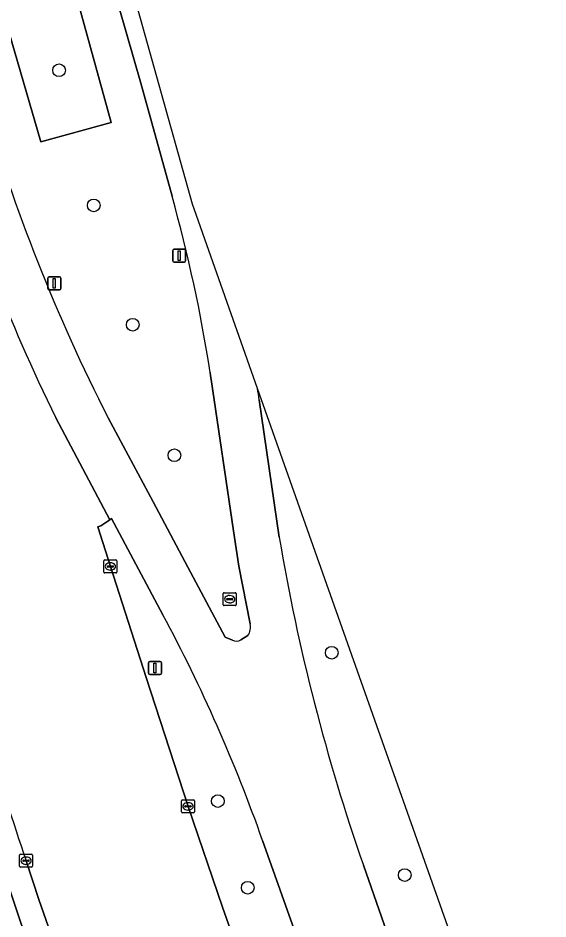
# Model space of a CAD drawing. Extents: x 158455 to 159797, y 387218 to 388672.
# Drawn here: x 159750.6 to 159791.4, y 387817.2 to 387886.6 of the extents above; entities that cross this region are included whole.
import ezdxf

# ---------------------------------------------------------------- set-up
doc = ezdxf.new("R2010")
doc.units = 0
for name, color, linetype in [('IMGEO_Berm_groen', 7, 'Continuous'), ('IMGEO_Boom', 7, 'Continuous'), ('IMGEO_Fietspad_gesloten', 7, 'Continuous'), ('IMGEO_Kolk', 7, 'Continuous'), ('IMGEO_Lichtmast', 7, 'Continuous'), ('IMGEO_OVBaan_gesloten', 7, 'Continuous'), ('IMGEO_Rijbaan_regionaal_gesloten', 7, 'Continuous'), ('IMGEO_Rioolput', 7, 'Continuous')]:
    doc.layers.add(name, color=color, linetype=linetype)

msp = doc.modelspace()

# ---------------------------------------------------------------- linework, layer by layer
at = {"layer": 'IMGEO_Berm_groen'}
for points in [[(159726.858, 387965.154), (159719.152, 387992.089), (159718.836, 387993.193), (159709.57, 388026.682), (159693.688, 388089.539), (159697.615, 388090.324), (159725.968, 387994.039), (159733.401, 387966.816), (159744.661, 387926.02), (159757.732, 387878.595), (159752.327, 387877.107), (159738.707, 387923.945)], [(159738.707, 387923.945), (159752.327, 387877.107), (159757.732, 387878.595), (159744.661, 387926.02), (159733.401, 387966.816), (159726.858, 387965.154)]]:
    msp.add_lwpolyline(points, close=True, dxfattribs=at)
for points in [[(159762.437, 387872.897), (159760.039, 387881.617), (159758.398, 387887.256), (159755.519, 387897.675), (159747.429, 387926.601), (159734.803, 387971.44), (159716.772, 388035.358)], [(159719.52, 387926.347), (159721.247, 387918.79), (159722.806, 387912.575), (159723.828, 387908.783), (159724.168, 387907.558), (159729.095, 387889.947), (159729.317, 387889.154), (159731.988, 387879.571), (159734.442, 387870.765), (159734.791, 387869.516), (159739.776, 387851.795), (159740.716, 387848.453), (159744.843, 387835.162), (159745.789, 387832.17), (159747.828, 387825.716), (159750.56, 387817.566), (159752.292, 387812.391), (159752.452, 387811.969), (159757.936, 387797.519), (159761.723, 387787.265), (159762.739, 387784.515), (159763.087, 387783.655)], [(159768.465, 387839.92), (159767.583, 387844.375), (159767.17, 387847.1), (159765.451, 387858.77), (159765.411, 387859.039), (159765.37, 387859.307)], [(159791.409, 387794.768), (159769.025, 387858.073)], [(159769.149, 387857.203), (159770.701, 387846.596)], [(159757.501, 387855.821), (159760.973, 387849.322), (159763.658, 387844.299), (159766.541, 387838.902), (159767.086, 387838.666)], [(159761.737, 387840.619), (159757.77, 387848.044), (159757.632, 387847.951), (159756.936, 387847.479), (159756.722, 387847.394), (159757.687, 387844.347), (159760.433, 387835.775), (159763.665, 387825.842), (159766.33, 387818.072), (159769.717, 387808.446), (159776.158, 387790.108), (159776.534, 387789.081), (159776.58, 387788.993)], [(159767.749, 387838.69), (159768.277, 387839.019)], [(159780.89, 387790.783), (159775.254, 387806.74), (159769.411, 387823.219)], [(159764.257, 387784.14), (159763.955, 387784.956), (159762.747, 387788.388), (159757.509, 387803.27), (159753.929, 387813.589), (159752.193, 387818.592), (159751.184, 387821.65)], [(159777.188, 387821.306), (159782.77, 387805.287), (159786.498, 387794.843), (159787.029, 387793.274)]]:
    msp.add_lwpolyline(points, dxfattribs=at)
for centre, radius, start, end in [((159881.084, 387918.818), 138.714, 196.13371, 207.01023), ((159650.621, 387841.653), 116.099, 8.74616, 15.61145), ((159638.553, 387838.971), 131.863, 7.9473, 8.32929), ((159921.898, 387871.902), 153.3, 189.50149, 199.27144), ((159650.501, 387781.168), 126.127, 19.47557, 28.1227), ((160483.887, 388065.436), 772.195, 196.963369, 198.403377), ((159767.376, 387839.677), 1.116, 323.84956, 12.57831), ((159767.394, 387839.34), 0.741, 245.48824, 298.65806)]:
    msp.add_arc(centre, radius, start, end, dxfattribs=at)
at = {"layer": 'IMGEO_Boom'}
for centre in [(159753.728, 387882.617), (159756.395, 387872.197), (159759.401, 387862.991), (159762.614, 387852.925), (159774.742, 387837.691), (159765.963, 387826.248), (159780.37, 387820.546), (159768.268, 387819.574)]:
    msp.add_circle(centre, 0.489, dxfattribs=at)
at = {"layer": 'IMGEO_Fietspad_gesloten'}
msp.add_lwpolyline([(159750.445, 387808.918), (159754.355, 387798.684), (159760.304, 387783.107), (159763.087, 387783.655), (159762.739, 387784.515), (159761.723, 387787.265), (159757.936, 387797.519), (159752.452, 387811.969), (159752.292, 387812.391), (159750.56, 387817.566), (159747.828, 387825.716), (159745.789, 387832.17), (159744.843, 387835.162), (159740.716, 387848.453), (159739.776, 387851.795), (159734.791, 387869.516), (159734.442, 387870.765), (159731.988, 387879.571), (159729.317, 387889.154), (159729.095, 387889.947), (159724.168, 387907.558)], dxfattribs=at)
at = {"layer": 'IMGEO_Kolk'}
for p, q in [((159757.186, 387843.921), (159757.186, 387844.773)), ((159757.261, 387844.847), (159758.113, 387844.847)), ((159757.674, 387844.627), (159757.699, 387844.627)), ((159758.187, 387844.773), (159758.187, 387843.921)), ((159758.113, 387843.847), (159757.261, 387843.847)), ((159757.445, 387844.341), (159757.445, 387844.353)), ((159757.883, 387844.304), (159757.485, 387844.304)), ((159757.488, 387844.39), (159757.886, 387844.39)), ((159757.697, 387844.067), (159757.672, 387844.067)), ((159757.929, 387844.353), (159757.929, 387844.341)), ((159763.164, 387825.416), (159763.164, 387826.268)), ((159763.239, 387826.342), (159764.091, 387826.342)), ((159763.423, 387825.836), (159763.423, 387825.848)), ((159763.861, 387825.799), (159763.463, 387825.799)), ((159763.466, 387825.885), (159763.864, 387825.885)), ((159763.652, 387826.122), (159763.677, 387826.122)), ((159763.907, 387825.848), (159763.907, 387825.836)), ((159764.165, 387826.268), (159764.165, 387825.416)), ((159764.091, 387825.342), (159763.239, 387825.342)), ((159763.675, 387825.562), (159763.65, 387825.562)), ((159750.683, 387821.224), (159750.683, 387822.076)), ((159750.758, 387822.15), (159751.61, 387822.15)), ((159750.942, 387821.644), (159750.942, 387821.656)), ((159751.38, 387821.607), (159750.982, 387821.607)), ((159750.985, 387821.693), (159751.383, 387821.693)), ((159751.171, 387821.93), (159751.196, 387821.93)), ((159751.426, 387821.656), (159751.426, 387821.644)), ((159751.684, 387822.076), (159751.684, 387821.224)), ((159751.61, 387821.15), (159750.758, 387821.15)), ((159751.194, 387821.37), (159751.169, 387821.37))]:
    msp.add_line(p, q, dxfattribs=at)
for points in [[(159757.186, 387843.921), (159757.186, 387844.773)], [(159757.261, 387844.847), (159758.113, 387844.847)], [(159758.187, 387844.773), (159758.187, 387843.921)], [(159758.113, 387843.847), (159757.261, 387843.847)], [(159763.164, 387825.416), (159763.164, 387826.268)], [(159763.239, 387826.342), (159764.091, 387826.342)], [(159764.165, 387826.268), (159764.165, 387825.416)], [(159764.091, 387825.342), (159763.239, 387825.342)], [(159750.683, 387821.224), (159750.683, 387822.076)], [(159750.758, 387822.15), (159751.61, 387822.15)], [(159751.684, 387822.076), (159751.684, 387821.224)], [(159751.61, 387821.15), (159750.758, 387821.15)]]:
    msp.add_lwpolyline(points, dxfattribs=at)
for centre, radius, start, end in [((159757.263, 387844.771), 0.0765, 91.55205, 178.44795), ((159757.263, 387844.771), 0.0765, 91.55205, 178.44795), ((159758.111, 387844.771), 0.0765, 1.55205, 88.44795), ((159758.111, 387844.771), 0.0765, 1.55205, 88.44795), ((159757.263, 387843.923), 0.0765, 181.55205, 268.44795), ((159757.263, 387843.923), 0.0765, 181.55205, 268.44795), ((159757.485, 387844.35), 0.0403, 85.87752, 175.75265), ((159757.482, 387844.34), 0.0366, 178.93798, 274.71019), ((159757.886, 387844.347), 0.043, 264.86636, 352.45326), ((159757.89, 387844.352), 0.0386, 1.73085, 96.63898), ((159758.111, 387843.923), 0.0765, 271.55205, 358.44795), ((159758.111, 387843.923), 0.0765, 271.55205, 358.44795), ((159763.241, 387826.266), 0.0765, 91.55205, 178.44795), ((159763.241, 387826.266), 0.0765, 91.55205, 178.44795), ((159763.463, 387825.845), 0.0403, 85.87752, 175.75265), ((159763.46, 387825.835), 0.0366, 178.93798, 274.71019), ((159763.864, 387825.842), 0.043, 264.86636, 352.45326), ((159763.868, 387825.847), 0.0386, 1.73085, 96.63898), ((159764.089, 387826.266), 0.0765, 1.55205, 88.44795), ((159764.089, 387826.266), 0.0765, 1.55205, 88.44795), ((159763.241, 387825.418), 0.0765, 181.55205, 268.44795), ((159763.241, 387825.418), 0.0765, 181.55205, 268.44795), ((159764.089, 387825.418), 0.0765, 271.55205, 358.44795), ((159764.089, 387825.418), 0.0765, 271.55205, 358.44795), ((159750.76, 387822.074), 0.0765, 91.55205, 178.44795), ((159750.76, 387822.074), 0.0765, 91.55205, 178.44795), ((159750.982, 387821.653), 0.0403, 85.87752, 175.75265), ((159750.979, 387821.643), 0.0366, 178.93798, 274.71019), ((159751.383, 387821.65), 0.043, 264.86636, 352.45326), ((159751.387, 387821.655), 0.0386, 1.73085, 96.63898), ((159751.608, 387822.074), 0.0765, 1.55205, 88.44795), ((159751.608, 387822.074), 0.0765, 1.55205, 88.44795), ((159750.76, 387821.226), 0.0765, 181.55205, 268.44795), ((159750.76, 387821.226), 0.0765, 181.55205, 268.44795), ((159751.608, 387821.226), 0.0765, 271.55205, 358.44795), ((159751.608, 387821.226), 0.0765, 271.55205, 358.44795)]:
    msp.add_arc(centre, radius, start, end, dxfattribs=at)
for centre, major_axis, ratio, start_param, end_param in [((159757.673, 387844.347), (-0.387, 0.002), 0.722429, 4.712389, 7.853982), ((159757.698, 387844.347), (-0.39, 0.002), 0.717154, 1.570796, 4.712389), ((159763.651, 387825.842), (-0.387, 0.002), 0.722429, 4.712389, 7.853982), ((159763.676, 387825.842), (-0.39, 0.002), 0.717154, 1.570796, 4.712389), ((159751.17, 387821.65), (-0.387, 0.002), 0.722429, 4.712389, 7.853982), ((159751.195, 387821.65), (-0.39, 0.002), 0.717154, 1.570796, 4.712389)]:
    msp.add_ellipse(centre, major_axis=major_axis, ratio=ratio, start_param=start_param, end_param=end_param, dxfattribs=at)
at = {"layer": 'IMGEO_Lichtmast'}
for p, q in [((159762.494, 387867.915), (159762.494, 387868.715)), ((159762.494, 387868.715), (159762.494, 387867.915)), ((159762.594, 387868.815), (159763.384, 387868.815)), ((159763.384, 387868.815), (159762.594, 387868.815)), ((159763.484, 387868.715), (159763.484, 387867.915)), ((159763.484, 387867.915), (159763.484, 387868.715)), ((159763.384, 387867.815), (159762.594, 387867.815)), ((159762.594, 387867.815), (159763.384, 387867.815)), ((159752.865, 387865.784), (159752.865, 387866.584)), ((159752.865, 387866.584), (159752.865, 387865.784)), ((159752.965, 387866.684), (159753.755, 387866.684)), ((159753.755, 387866.684), (159752.965, 387866.684)), ((159753.855, 387866.584), (159753.855, 387865.784)), ((159753.855, 387865.784), (159753.855, 387866.584)), ((159753.755, 387865.684), (159752.965, 387865.684)), ((159752.965, 387865.684), (159753.755, 387865.684)), ((159760.623, 387836.113), (159760.623, 387836.913)), ((159760.623, 387836.913), (159760.623, 387836.113)), ((159760.723, 387837.013), (159761.513, 387837.013)), ((159761.513, 387837.013), (159760.723, 387837.013)), ((159761.613, 387836.913), (159761.613, 387836.113)), ((159761.613, 387836.113), (159761.613, 387836.913)), ((159761.513, 387836.013), (159760.723, 387836.013)), ((159760.723, 387836.013), (159761.513, 387836.013))]:
    msp.add_line(p, q, dxfattribs=at)
for points in [[(159762.914, 387868.69), (159763.064, 387868.69), (159763.064, 387867.94), (159762.914, 387867.94), (159762.914, 387868.69)], [(159753.285, 387866.559), (159753.435, 387866.559), (159753.435, 387865.809), (159753.285, 387865.809), (159753.285, 387866.559)], [(159761.043, 387836.888), (159761.193, 387836.888), (159761.193, 387836.138), (159761.043, 387836.138), (159761.043, 387836.888)]]:
    msp.add_lwpolyline(points, dxfattribs=at)
for centre, start, end in [((159762.594, 387868.715), 90, 180), ((159762.594, 387868.715), 90, 180), ((159763.384, 387868.715), 0, 90), ((159763.384, 387868.715), 360, 90), ((159762.594, 387867.915), 180, 270), ((159762.594, 387867.915), 180, 270), ((159763.384, 387867.915), 270, 0), ((159763.384, 387867.915), 270, 0), ((159752.965, 387866.584), 90, 180), ((159752.965, 387866.584), 90, 180), ((159753.755, 387866.584), 0, 90), ((159753.755, 387866.584), 360, 90), ((159752.965, 387865.784), 180, 270), ((159752.965, 387865.784), 180, 270), ((159753.755, 387865.784), 270, 0), ((159753.755, 387865.784), 270, 0), ((159760.723, 387836.913), 90, 180), ((159760.723, 387836.913), 90, 180), ((159761.513, 387836.913), 0, 90), ((159761.513, 387836.913), 360, 90), ((159760.723, 387836.113), 180, 270), ((159760.723, 387836.113), 180, 270), ((159761.513, 387836.113), 270, 0), ((159761.513, 387836.113), 270, 0)]:
    msp.add_arc(centre, 0.1, start, end, dxfattribs=at)
at = {"layer": 'IMGEO_OVBaan_gesloten'}
for points in [[(159769.025, 387858.073), (159763.999, 387872.286), (159743.358, 387946.02), (159734.05, 387979.268), (159702.382, 388092.39)], [(159707.057, 388069.688), (159709.542, 388060.989), (159716.772, 388035.358), (159734.803, 387971.44), (159747.429, 387926.601), (159755.519, 387897.675), (159758.398, 387887.256), (159760.039, 387881.617), (159762.437, 387872.897)], [(159765.37, 387859.307), (159765.411, 387859.039), (159765.451, 387858.77), (159767.17, 387847.1), (159767.583, 387844.375), (159768.465, 387839.92)], [(159770.701, 387846.596), (159769.149, 387857.203)], [(159753.469, 387855.82), (159757.632, 387847.951), (159757.77, 387848.044), (159761.737, 387840.619)], [(159767.086, 387838.666), (159766.541, 387838.902), (159763.658, 387844.299), (159760.973, 387849.322), (159757.501, 387855.821)], [(159768.277, 387839.019), (159767.749, 387838.69)], [(159769.411, 387823.219), (159775.254, 387806.74), (159780.89, 387790.783), (159787.029, 387793.274), (159786.498, 387794.843), (159782.77, 387805.287), (159777.188, 387821.306)]]:
    msp.add_lwpolyline(points, dxfattribs=at)
for centre, radius, start, end in [((159881.084, 387918.818), 138.714, 196.13371, 207.01023), ((159888.069, 387921.447), 149.747, 196.60091, 205.99255), ((159650.621, 387841.653), 116.099, 8.74616, 15.61145), ((159638.553, 387838.971), 131.863, 7.9473, 8.32929), ((159921.898, 387871.902), 153.3, 189.50149, 199.27144), ((159650.501, 387781.168), 126.127, 19.47557, 28.1227), ((159767.376, 387839.677), 1.116, 323.84956, 12.57831), ((159767.394, 387839.34), 0.741, 245.48824, 298.65806)]:
    msp.add_arc(centre, radius, start, end, dxfattribs=at)
at = {"layer": 'IMGEO_Rijbaan_regionaal_gesloten'}
for points in [[(159764.296, 387783.965), (159776.58, 387788.993), (159776.534, 387789.081), (159776.158, 387790.108), (159769.717, 387808.446), (159766.33, 387818.072), (159763.665, 387825.842), (159760.433, 387835.775), (159757.687, 387844.347), (159756.722, 387847.394), (159756.936, 387847.479), (159757.632, 387847.951), (159753.469, 387855.82)], [(159751.184, 387821.65), (159752.193, 387818.592), (159753.929, 387813.589), (159757.509, 387803.27), (159762.747, 387788.388), (159763.955, 387784.956), (159764.257, 387784.14)]]:
    msp.add_lwpolyline(points, dxfattribs=at)
for centre, radius, start, end in [((159888.069, 387921.447), 149.747, 196.60091, 205.99255), ((160483.887, 388065.436), 772.195, 196.963369, 198.403377)]:
    msp.add_arc(centre, radius, start, end, dxfattribs=at)
at = {"layer": 'IMGEO_Rioolput'}
for p, q in [((159766.381, 387841.4), (159766.381, 387842.252)), ((159766.456, 387842.326), (159767.308, 387842.326)), ((159766.64, 387841.82), (159766.64, 387841.832)), ((159767.078, 387841.783), (159766.68, 387841.783)), ((159766.683, 387841.869), (159767.081, 387841.869)), ((159766.869, 387842.106), (159766.894, 387842.106)), ((159767.124, 387841.832), (159767.124, 387841.82)), ((159767.382, 387842.252), (159767.382, 387841.4)), ((159767.308, 387841.326), (159766.456, 387841.326)), ((159766.892, 387841.546), (159766.867, 387841.546))]:
    msp.add_line(p, q, dxfattribs=at)
for points in [[(159766.381, 387841.4), (159766.381, 387842.252)], [(159766.456, 387842.326), (159767.308, 387842.326)], [(159767.382, 387842.252), (159767.382, 387841.4)], [(159767.308, 387841.326), (159766.456, 387841.326)]]:
    msp.add_lwpolyline(points, dxfattribs=at)
for centre, radius, start, end in [((159766.458, 387842.25), 0.0765, 91.55205, 178.44795), ((159766.458, 387842.25), 0.0765, 91.55205, 178.44795), ((159766.68, 387841.829), 0.0403, 85.87752, 175.75265), ((159766.677, 387841.819), 0.0366, 178.93798, 274.71019), ((159767.081, 387841.826), 0.043, 264.86636, 352.45326), ((159767.085, 387841.831), 0.0386, 1.73085, 96.63898), ((159767.306, 387842.25), 0.0765, 1.55205, 88.44795), ((159767.306, 387842.25), 0.0765, 1.55205, 88.44795), ((159766.458, 387841.402), 0.0765, 181.55205, 268.44795), ((159766.458, 387841.402), 0.0765, 181.55205, 268.44795), ((159767.306, 387841.402), 0.0765, 271.55205, 358.44795), ((159767.306, 387841.402), 0.0765, 271.55205, 358.44795)]:
    msp.add_arc(centre, radius, start, end, dxfattribs=at)
for centre, major_axis, ratio, start_param, end_param in [((159766.868, 387841.826), (-0.387, 0.002), 0.722429, 4.712389, 7.853982), ((159766.893, 387841.826), (-0.39, 0.002), 0.717154, 1.570796, 4.712389)]:
    msp.add_ellipse(centre, major_axis=major_axis, ratio=ratio, start_param=start_param, end_param=end_param, dxfattribs=at)

doc.saveas('drawing.dxf')
